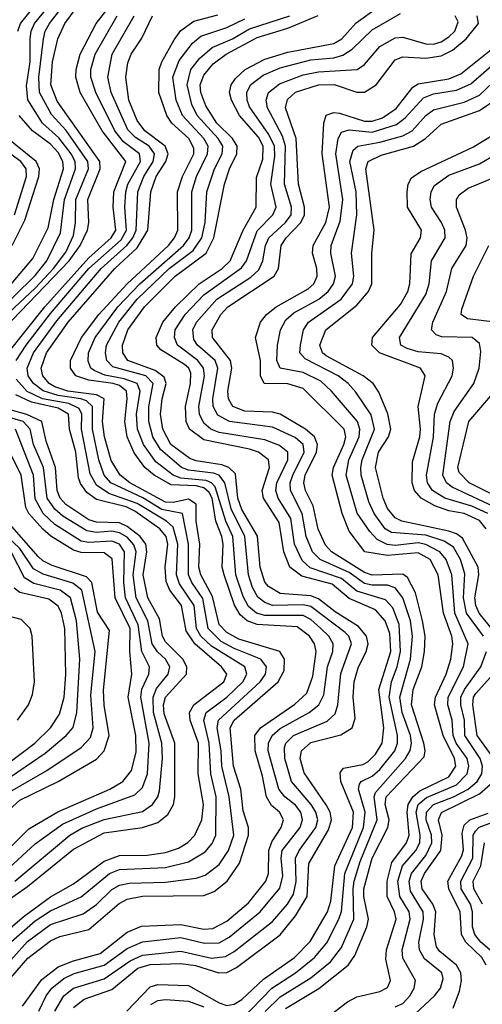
# Model space of a CAD drawing. Header units: inches. Extents: x 990535 to 1117859, y 769386 to 892122.
# Tile 998 of 1056: x 1086530 to 1087737, y 844008 to 846580. Entities that reach past the tile are written whole.
import ezdxf

# ---------------------------------------------------------------- set-up
doc = ezdxf.new("R2010")
doc.units = ezdxf.units.IN
doc.header["$MEASUREMENT"] = 0
doc.layers.add('B0884', color=7, linetype='Continuous')

msp = doc.modelspace()

# ---------------------------------------------------------------- linework, layer by layer
at = {"layer": 'B0884', "color": 5}
for points, elevation in [([(1086457.7, 845802.3), (1086570, 845911.8), (1086600.2, 845950), (1086636.6, 846023.4), (1086646.9, 846110), (1086675.6, 846190), (1086674.3, 846210), (1086663.9, 846230), (1086631.5, 846271.5), (1086588.9, 846310), (1086551, 846371), (1086547.4, 846407.4), (1086556.6, 846470), (1086557.3, 846530), (1086559.4, 846550), (1086568.5, 846570), (1086650, 846669.8)], 4060), ([(1086524.8, 846550), (1086531.6, 846570), (1086611.9, 846670)], 4080), ([(1086420.7, 845739.3), (1086570, 845879.1), (1086617.7, 845930), (1086650, 845972.6), (1086670, 846016.3), (1086675.7, 846050), (1086676, 846110), (1086709, 846190), (1086707.8, 846210), (1086650.7, 846290.7), (1086612.6, 846332.6), (1086581.5, 846390), (1086579.9, 846430), (1086591.6, 846530), (1086596.2, 846550), (1086607.4, 846570), (1086660.3, 846639.7)], 4040), ([(1086446.7, 845730), (1086658.8, 845950), (1086687.6, 845990), (1086706.7, 846030), (1086710.1, 846050), (1086707.7, 846110), (1086739.5, 846190), (1086738.8, 846210), (1086627.4, 846367.4), (1086610.8, 846410), (1086615.1, 846470), (1086629.4, 846530), (1086647.1, 846570), (1086691.6, 846630)], 4020), ([(1086499.9, 845710), (1086595.1, 845830), (1086710, 845958), (1086768.1, 846010), (1086781, 846030), (1086773.3, 846090), (1086775.2, 846130), (1086806.7, 846210), (1086745.4, 846290), (1086687.9, 846390), (1086676.4, 846430), (1086676.9, 846450), (1086687.6, 846490), (1086729.1, 846570), (1086775.9, 846630)], 3980), ([(1086470, 844083.3), (1086550, 844171.8), (1086610, 844216.5), (1086695.8, 844244.2), (1086730, 844269), (1086770, 844307.7), (1086790, 844318.9), (1086815.1, 844324.9), (1086910, 844327), (1086990, 844337.6), (1087014.2, 844345.8), (1087050, 844373.5), (1087075.2, 844410), (1087089.1, 844450), (1087076.9, 844550), (1087057.6, 844630), (1087055.8, 844670), (1087045, 844730), (1087048.4, 844750), (1087157.7, 844850), (1087171.1, 844870), (1087174.3, 844890), (1087159.5, 844910), (1087090, 844937.4), (1087056, 844956), (1087021.6, 844990), (1087008.1, 845068.1), (1086978.9, 845110), (1086970.4, 845130), (1086970, 845210), (1086954.4, 845290), (1086900.4, 845300.4), (1086851, 845331), (1086767.9, 845370), (1086750.5, 845390.5), (1086736.5, 845430), (1086719.6, 845510), (1086720, 845570), (1086704, 845584), (1086689.6, 845589.6), (1086630, 845598.5), (1086590.6, 845610.6), (1086565.6, 845630), (1086552.2, 845650), (1086549.6, 845670), (1086566, 845710), (1086626.7, 845793.3), (1086742.3, 845930), (1086809.8, 845990.2), (1086825.3, 846010), (1086833.8, 846030), (1086838.3, 846130), (1086854.1, 846170), (1086878.3, 846210), (1086882, 846230), (1086867.9, 846250), (1086831.9, 846271.9), (1086812.1, 846292.1), (1086768.8, 846390), (1086759.7, 846430), (1086771.1, 846490), (1086828.6, 846590)], 3940), ([(1086490, 844058), (1086551.1, 844128.9), (1086610, 844174.2), (1086634.5, 844185.5), (1086710, 844203.8), (1086789, 844271), (1086810, 844282.8), (1086850, 844290.4), (1087010, 844292), (1087037, 844303), (1087071.1, 844330), (1087103.6, 844376.4), (1087126.8, 844450), (1087126.6, 844470), (1087113.3, 844513.3), (1087106.7, 844570), (1087088.1, 844630), (1087079.5, 844730), (1087090, 844750), (1087204.2, 844850), (1087219.9, 844879.9), (1087221.1, 844910), (1087209.1, 844930), (1087101.8, 844961.8), (1087070, 844979.3), (1087050, 845000.4), (1087033, 845073), (1087002.5, 845130), (1086997.5, 845150), (1087000.3, 845210), (1086990.2, 845270), (1086990, 845314.5), (1086970, 845327.5), (1086930, 845319.2), (1086910, 845319.6), (1086817.5, 845370), (1086791.7, 845390), (1086768.5, 845428.5), (1086751.4, 845490), (1086746.2, 845530), (1086750.5, 845590), (1086730, 845599.9), (1086655.7, 845610), (1086621.3, 845621.3), (1086606.4, 845630), (1086590.5, 845650), (1086586.1, 845670), (1086599.9, 845710), (1086656, 845790), (1086777.8, 845930), (1086836.2, 845983.9), (1086864.3, 846030), (1086871.7, 846130), (1086886.3, 846170), (1086911.1, 846210), (1086917.5, 846230), (1086909.3, 846250), (1086856.4, 846290), (1086836.3, 846316.3), (1086814.8, 846370), (1086806.5, 846430), (1086812.3, 846467.7), (1086820.7, 846490), (1086848.4, 846531.6), (1086876.1, 846590)], 3920), ([(1086520.6, 845690), (1086546.8, 845730), (1086610, 845812.4), (1086710, 845930.2), (1086794.8, 846005.2), (1086808.7, 846030), (1086804.2, 846090), (1086806.5, 846130), (1086812.4, 846150), (1086845.1, 846210), (1086842.7, 846230), (1086801, 846261), (1086778.4, 846290), (1086728.7, 846390), (1086715.5, 846430), (1086715.6, 846450), (1086727.1, 846490), (1086783.9, 846590)], 3960), ([(1086536.8, 844003.2), (1086587.1, 844072.9), (1086630, 844105.6), (1086670, 844121.9), (1086739.5, 844140.5), (1086810, 844196.3), (1086847.5, 844212.5), (1086950, 844216.9), (1087010, 844204.7), (1087034.1, 844205.9), (1087070, 844225), (1087126.7, 844273.3), (1087172.4, 844330), (1087179.4, 844350), (1087180, 844410), (1087187.8, 844432.2), (1087212.3, 844470), (1087218.3, 844490), (1087208.1, 844510), (1087187.3, 844527.3), (1087173.8, 844550), (1087163.8, 844603.8), (1087144, 844670), (1087143.7, 844710), (1087158.2, 844730), (1087248.3, 844791.7), (1087279.2, 844820.8), (1087294.7, 844865.3), (1087303.3, 844930), (1087299.6, 844950), (1087286.6, 844970), (1087254.4, 844994.4), (1087150, 844999.8), (1087123.6, 845010), (1087105.1, 845025.1), (1087090.4, 845050.4), (1087063.3, 845130), (1087058.5, 845150), (1087060.6, 845210), (1087057.2, 845230), (1087041.5, 845270), (1087032.2, 845330), (1087024.6, 845344.6), (1087010, 845357.1), (1086990, 845362.5), (1086925, 845365), (1086880.4, 845390), (1086856.4, 845410), (1086828.5, 845448.5), (1086810.5, 845490.5), (1086804.2, 845530), (1086810.6, 845590), (1086808.2, 845610), (1086790, 845624.2), (1086774.1, 845630), (1086710, 845638.8), (1086676.4, 845650), (1086662, 845670), (1086662, 845690), (1086690.8, 845750), (1086736.6, 845810), (1086810.2, 845889.8), (1086918.4, 845990), (1086934.1, 846010), (1086942.2, 846030), (1086941.5, 846130), (1086954.3, 846170), (1086984.2, 846230), (1086984.2, 846244.2), (1086970.8, 846270), (1086926.7, 846310), (1086913.8, 846330), (1086892.8, 846390), (1086893.8, 846450), (1086900.6, 846470), (1086933, 846527), (1086950, 846551.7), (1086983.9, 846576.1), (1087047.2, 846592.8)], 3880), ([(1086621.1, 843990), (1086645.1, 844030), (1086670.1, 844049.9), (1086750, 844074.5), (1086818, 844122), (1086850, 844136), (1086950, 844146.9), (1087030, 844128.8), (1087067.2, 844132.8), (1087090, 844146), (1087190, 844224.2), (1087228.5, 844270), (1087244.1, 844295.9), (1087251.1, 844329), (1087249.6, 844390), (1087258.9, 844410), (1087303, 844470), (1087307.6, 844490), (1087303, 844510), (1087290.5, 844530), (1087239.1, 844590), (1087221.5, 844650), (1087221.2, 844678.8), (1087224.7, 844690), (1087244.9, 844710), (1087332.3, 844747.7), (1087353.3, 844766.7), (1087360.6, 844790), (1087368.1, 844871.9), (1087395.9, 844950), (1087388.9, 844970), (1087379.3, 844979.3), (1087290, 845047), (1087270, 845051.9), (1087190, 845049.7), (1087170, 845057.2), (1087151.7, 845071.7), (1087137.2, 845097.2), (1087126.8, 845130), (1087117.7, 845230), (1087082, 845302), (1087065.4, 845370), (1087050, 845390), (1087035.8, 845395.8), (1086970, 845402.9), (1086952, 845410), (1086897.3, 845457.3), (1086877, 845490), (1086866.6, 845530), (1086867.1, 845570), (1086878.4, 845630), (1086858.6, 845650), (1086773.2, 845673.2), (1086757, 845690), (1086753.6, 845710), (1086756.2, 845730), (1086788.6, 845790), (1086836.4, 845850), (1086920, 845930), (1086982.9, 845977.1), (1087005.4, 846010), (1087013.8, 846050), (1087018.4, 846130), (1087037.9, 846190), (1087058.4, 846230), (1087059.7, 846250), (1087047.4, 846270), (1086993.4, 846330), (1086978.8, 846358.8), (1086966.9, 846410), (1086976.7, 846450), (1087000.2, 846479.8), (1087032.3, 846507.7), (1087085, 846530), (1087130, 846556.3), (1087234.6, 846590)], 3840), ([(1086670, 843999.4), (1086698.3, 844021.7), (1086770, 844046.4), (1086837.8, 844102.2), (1086870, 844112.4), (1086950, 844115), (1086989, 844109), (1087049.7, 844090.3), (1087070, 844091.5), (1087095.9, 844104.1), (1087210, 844189.3), (1087250, 844239.2), (1087279.8, 844290), (1087284.2, 844375.8), (1087335.9, 844464.1), (1087343.6, 844490), (1087340.4, 844510), (1087330, 844529.3), (1087272.6, 844612.6), (1087262.1, 844650), (1087265.6, 844670), (1087290, 844691.5), (1087367.7, 844712.3), (1087397.2, 844730), (1087405.7, 844754.3), (1087400.3, 844810), (1087403, 844850), (1087413.2, 844886.8), (1087434.6, 844930), (1087439.1, 844950), (1087434.7, 844970), (1087414.5, 844994.5), (1087352.9, 845032.9), (1087310, 845067.6), (1087290, 845074.8), (1087210, 845080.9), (1087179.2, 845099.2), (1087170, 845110.4), (1087157.5, 845150), (1087150.7, 845230.7), (1087110, 845300.2), (1087099.3, 845330), (1087093.3, 845393.3), (1087075.3, 845410), (1087057.2, 845417.2), (1086990, 845427.5), (1086973.8, 845433.8), (1086924.2, 845470), (1086903, 845510), (1086897.3, 845550), (1086901.3, 845590), (1086911.7, 845630), (1086906.5, 845646.5), (1086883.7, 845663.7), (1086811.8, 845690), (1086798.8, 845710), (1086797.8, 845730), (1086812, 845770), (1086855.5, 845830), (1086935.5, 845910), (1087016.1, 845970), (1087036.9, 846010), (1087064.6, 846150), (1087077, 846190), (1087096.7, 846230), (1087097.8, 846250), (1087085.1, 846270), (1087044.7, 846310), (1087015.2, 846355.2), (1087002.4, 846390), (1087001.1, 846410), (1087010, 846435.5), (1087035.1, 846464.9), (1087068.4, 846490), (1087150, 846533.9), (1087230, 846557.6), (1087308.8, 846591.2)], 3820), ([(1086809.5, 843990.5), (1086870, 844053.4), (1086890, 844059.6), (1086970, 844057.4), (1087050, 844012), (1087070, 844005.3), (1087090, 844008.1), (1087110, 844021), (1087166.5, 844073.5), (1087247.2, 844130), (1087288, 844172), (1087333.5, 844250), (1087342.2, 844277.8), (1087352.4, 844370), (1087398.8, 844470), (1087401.5, 844510), (1087368.1, 844590), (1087366.4, 844613.6), (1087375.2, 844624.8), (1087425.3, 844634.7), (1087438.4, 844641.6), (1087458.7, 844661.3), (1087476, 844690), (1087480.5, 844730), (1087467.5, 844830), (1087499, 844930), (1087496.3, 844976.3), (1087484.1, 845010), (1087458.5, 845038.5), (1087390, 845068.2), (1087345.5, 845105.5), (1087266.4, 845126.4), (1087235.1, 845150), (1087219.2, 845190), (1087206.8, 845266.8), (1087166, 845330), (1087162.4, 845350), (1087181.6, 845410), (1087179, 845430), (1087153, 845450), (1087130, 845458.4), (1087010, 845482.2), (1086973.4, 845510), (1086964.6, 845530), (1086962.2, 845570), (1086975.8, 845630), (1086976.4, 845656.4), (1086971.1, 845670), (1086959.7, 845679.7), (1086898, 845718), (1086887.9, 845730), (1086885.8, 845750), (1086903.6, 845790), (1086936.6, 845830), (1086998.1, 845890), (1087058.2, 845930), (1087079.2, 845950), (1087112.7, 846030), (1087146.9, 846090), (1087147.7, 846167.7), (1087164.2, 846215.8), (1087165.7, 846250), (1087152.9, 846272.9), (1087103.5, 846330), (1087082.2, 846370), (1087077.6, 846390), (1087081.9, 846410), (1087093.3, 846426.7), (1087118.6, 846450), (1087170, 846477.1), (1087230, 846495.2), (1087350, 846517.7), (1087370.4, 846529.6), (1087408.4, 846571.6), (1087466.1, 846613.9)], 3780), ([(1087110, 843969.5), (1087187.7, 844050), (1087249.7, 844090), (1087298.9, 844130), (1087331.3, 844168.6), (1087363.2, 844230), (1087369.7, 844250.3), (1087378.6, 844350), (1087426.9, 844470), (1087431.2, 844510), (1087413.8, 844570), (1087416.7, 844583.3), (1087420.8, 844590), (1087450, 844604.2), (1087470, 844621.1), (1087508.9, 844670), (1087516.2, 844690), (1087516.1, 844710), (1087494.6, 844810), (1087500.4, 844850), (1087515.4, 844890), (1087524, 844930), (1087520.2, 845000.2), (1087503.6, 845043.5), (1087484.6, 845064.6), (1087410, 845086.8), (1087370, 845120.5), (1087288.1, 845148.1), (1087266.9, 845166.9), (1087247.2, 845210), (1087237.1, 845277.1), (1087204.7, 845330), (1087198.6, 845350), (1087201.4, 845370), (1087230, 845430), (1087229.3, 845450), (1087207.5, 845467.5), (1087170, 845482.5), (1087050, 845501.7), (1087028.6, 845510), (1087010, 845526), (1086999.4, 845550), (1086997.4, 845570), (1087011.7, 845650), (1087009.8, 845670), (1086995.1, 845690), (1086941.6, 845730), (1086933.6, 845750), (1086935.9, 845770), (1086961.5, 845810), (1087010, 845860.9), (1087108.6, 845931.4), (1087121.9, 845950), (1087150, 846028.6), (1087190.8, 846070), (1087199, 846090), (1087185.4, 846150), (1087196.1, 846223.9), (1087195, 846250), (1087180.5, 846280.5), (1087130, 846352.1), (1087123.1, 846370), (1087122.5, 846390), (1087132.4, 846410), (1087165, 846435), (1087210, 846454.2), (1087290, 846475.4), (1087350, 846480.7), (1087372.9, 846487.1), (1087397.4, 846502.6), (1087450, 846553.8), (1087524.2, 846595.8)], 3760), ([(1087170.8, 843989.2), (1087210, 844027.3), (1087290, 844077.5), (1087340.8, 844119.2), (1087370, 844156.6), (1087402.3, 844230), (1087400, 844310), (1087403.2, 844330), (1087418.8, 844381.2), (1087462.6, 844490), (1087455, 844550), (1087458.8, 844561.2), (1087537.2, 844650), (1087549.2, 844670.8), (1087552.6, 844690), (1087550, 844710), (1087528, 844770), (1087522.3, 844810), (1087549.7, 844910), (1087554.8, 844970), (1087550.1, 845010.1), (1087530, 845069.5), (1087510, 845095.9), (1087490, 845102.8), (1087450, 845102.5), (1087430, 845107.4), (1087390, 845136.1), (1087313.7, 845170), (1087294.5, 845190), (1087277.4, 845230), (1087267.1, 845290), (1087236.4, 845350), (1087235.9, 845370), (1087242.9, 845390), (1087272.5, 845450), (1087269.5, 845470), (1087248.8, 845488.8), (1087190, 845515.6), (1087077, 845530), (1087046.6, 845546.6), (1087035, 845570), (1087034.1, 845590), (1087047.1, 845670), (1087039.8, 845690), (1086993.8, 845730), (1086984.2, 845744.2), (1086981.3, 845770), (1086991.4, 845790), (1087044.6, 845850), (1087132.9, 845907.1), (1087153.7, 845926.3), (1087164.5, 845950), (1087171, 845990), (1087179.7, 846010), (1087223.4, 846050), (1087238.5, 846070), (1087239.2, 846090), (1087221.3, 846150), (1087223.3, 846250), (1087216, 846276), (1087176.3, 846350), (1087172.9, 846370), (1087179.6, 846390), (1087207.7, 846412.3), (1087270, 846435.9), (1087310, 846444.2), (1087410.4, 846449.6), (1087430, 846462.9), (1087470, 846510.1), (1087510, 846532.5), (1087530, 846534.4), (1087590, 846517.2), (1087610, 846516.5), (1087630, 846522.3), (1087650, 846535.1), (1087665.8, 846550), (1087674.1, 846574.1), (1087666.7, 846590)], 3740), ([(1087223.3, 843996.7), (1087310.8, 844049.3), (1087387.1, 844110), (1087404.3, 844135.7), (1087436.1, 844210), (1087440, 844230), (1087428, 844290), (1087428.3, 844310), (1087450.2, 844390), (1087490.4, 844470), (1087494.1, 844490), (1087484.2, 844530), (1087486.2, 844550), (1087585.4, 844654.6), (1087588.4, 844670), (1087585.1, 844690), (1087552.5, 844790), (1087556.6, 844830), (1087579.4, 844890), (1087586.8, 844930), (1087588.3, 844970), (1087581.3, 845010), (1087562.9, 845082.9), (1087542.5, 845122.5), (1087530, 845131.2), (1087450, 845129.4), (1087430, 845135.7), (1087343.9, 845190), (1087327.8, 845207.8), (1087309.3, 845249.3), (1087295.4, 845310), (1087276, 845350), (1087271.3, 845370), (1087275.2, 845390), (1087304.9, 845450), (1087307.4, 845470), (1087299.5, 845490), (1087276.1, 845510), (1087210, 845549.5), (1087190, 845555.2), (1087117.2, 845557.2), (1087085.8, 845570), (1087074.5, 845590), (1087072.9, 845610), (1087083.8, 845670), (1087080.3, 845690), (1087033.4, 845750), (1087032.4, 845770), (1087054.8, 845810), (1087072.7, 845830), (1087193.8, 845910), (1087205.7, 845930), (1087212.3, 845990), (1087225, 846010), (1087263.5, 846050), (1087273.4, 846070), (1087273.2, 846090), (1087257.4, 846150), (1087251.7, 846270), (1087223.8, 846350), (1087228.5, 846371.5), (1087249.3, 846390.7), (1087310, 846410), (1087350.3, 846410.3), (1087410, 846390.9), (1087430, 846390.4), (1087460.1, 846410), (1087510, 846475), (1087530, 846483.2), (1087590, 846479.7), (1087630, 846485.6), (1087659.5, 846500.5), (1087695.3, 846530), (1087727.3, 846570), (1087723.7, 846590)], 3720), ([(1086580, 843990), (1086599.2, 844030), (1086613.4, 844050), (1086644.9, 844075.1), (1086671.9, 844088.1), (1086750, 844110.7), (1086810, 844153.7), (1086850, 844171.3), (1086950, 844182.2), (1087012.5, 844167.5), (1087050, 844168.6), (1087076.8, 844183.2), (1087157.8, 844250), (1087208.5, 844311.5), (1087216.3, 844343.7), (1087212.1, 844390), (1087215.3, 844410), (1087262.2, 844470), (1087268.2, 844490), (1087263.2, 844510), (1087250, 844527.9), (1087221.7, 844550), (1087206.2, 844570), (1087178.5, 844670), (1087178.8, 844690), (1087189, 844710), (1087210, 844728.3), (1087285.2, 844770), (1087310.8, 844790), (1087323.7, 844816.3), (1087333.5, 844890), (1087347.3, 844930), (1087348, 844950), (1087336.3, 844970), (1087315.6, 844990), (1087290, 845012.9), (1087270, 845023.4), (1087170, 845023.4), (1087148.1, 845030), (1087127.1, 845047.1), (1087113, 845073), (1087094, 845130), (1087086.4, 845230), (1087068, 845270), (1087039.8, 845359.8), (1087030.2, 845370.2), (1087016.2, 845376.2), (1086950, 845382.1), (1086930, 845389.8), (1086885.1, 845425.1), (1086852.5, 845470), (1086837.2, 845510), (1086834.7, 845550), (1086843.9, 845610), (1086836.4, 845630), (1086802, 845642), (1086751.6, 845651.6), (1086723.7, 845663.7), (1086715, 845670), (1086708.2, 845688.2), (1086709.5, 845710), (1086726.5, 845750), (1086785.9, 845830), (1086843.2, 845890), (1086957, 845990), (1086972.2, 846010), (1086979.1, 846030), (1086979.1, 846130), (1086991.3, 846170), (1087019.9, 846230), (1087021.3, 846250), (1087010.7, 846270), (1086955.1, 846330), (1086938.1, 846370), (1086929.6, 846430), (1086946.3, 846473.7), (1086981, 846519), (1087002.7, 846537.3), (1087070, 846559.4), (1087117.4, 846582.6)], 3860), ([(1087330, 843972.2), (1087385.5, 844014.5), (1087410, 844027.4), (1087470, 844041.6), (1087490, 844051.8), (1087497.9, 844070), (1087485.7, 844125.7), (1087487.1, 844150), (1087512.9, 844230), (1087508.3, 844250), (1087489, 844290), (1087488.6, 844330), (1087501.5, 844378.5), (1087539.1, 844430), (1087546.2, 844450), (1087541.1, 844510), (1087544, 844530), (1087556, 844550), (1087574, 844566), (1087650, 844602.4), (1087667.9, 844630), (1087665.1, 844650), (1087635, 844710), (1087612.7, 844790), (1087615, 844810), (1087643.3, 844870), (1087655.3, 844910), (1087660.5, 844950), (1087657.8, 844970), (1087636.2, 845030), (1087622, 845130), (1087601.5, 845170), (1087570, 845187), (1087490, 845180.2), (1087431, 845190), (1087390, 845244.3), (1087371.1, 845290), (1087345.7, 845390), (1087349.3, 845410), (1087376, 845470), (1087381, 845490), (1087376.7, 845510), (1087270, 845616.9), (1087230, 845629.2), (1087168.2, 845630), (1087158.7, 845650), (1087158.6, 845690), (1087145.6, 845750), (1087158.6, 845790), (1087173.7, 845810), (1087199.2, 845830), (1087282.7, 845877.3), (1087297.2, 845890), (1087306.3, 845910), (1087305.2, 845930), (1087293.7, 845970), (1087295.9, 845990), (1087329, 846050), (1087338.7, 846090), (1087319.5, 846230), (1087323.7, 846310), (1087329.6, 846330.4), (1087350, 846337.7), (1087364.5, 846335.5), (1087430, 846315), (1087450, 846315.2), (1087476.7, 846323.3), (1087512.3, 846347.7), (1087556, 846404), (1087570, 846412.4), (1087650, 846425.8), (1087681.5, 846438.5), (1087820.7, 846550)], 3680), ([(1087510, 844001.7), (1087530, 844010.4), (1087547.8, 844030), (1087559.3, 844050), (1087563, 844070), (1087530, 844128.7), (1087528.3, 844150), (1087549.1, 844230), (1087546.5, 844250), (1087522, 844290), (1087517.2, 844330), (1087529, 844370), (1087563.7, 844410), (1087574, 844430), (1087575.4, 844450), (1087564.4, 844510), (1087570.1, 844530), (1087591.9, 844548.1), (1087670, 844581.3), (1087697.6, 844610), (1087702, 844630), (1087697.5, 844650), (1087669.4, 844690), (1087661.7, 844710), (1087659.1, 844750), (1087647.3, 844790), (1087648.5, 844810), (1087688.4, 844890), (1087700.4, 844950), (1087665.7, 845030), (1087657.6, 845130), (1087643.3, 845170), (1087626.4, 845190), (1087590, 845209), (1087570, 845213.3), (1087510, 845206.1), (1087489.1, 845209.1), (1087462.5, 845222.5), (1087443.4, 845243.4), (1087410.6, 845290.6), (1087382.3, 845390), (1087389.2, 845430), (1087415.6, 845490), (1087417.7, 845510), (1087411.5, 845530), (1087343.3, 845610), (1087315.7, 845635.7), (1087270, 845658.4), (1087209.5, 845669.5), (1087200.8, 845690), (1087202.6, 845730), (1087210.2, 845770), (1087224.1, 845795.9), (1087245.5, 845814.5), (1087310.8, 845850), (1087335.4, 845870), (1087349.2, 845890), (1087354, 845910), (1087342.2, 845970), (1087342.4, 845990), (1087366.5, 846053.5), (1087373.4, 846110), (1087355.4, 846230), (1087360.7, 846270), (1087370, 846286.4), (1087390, 846292), (1087450, 846286.4), (1087513.5, 846306.5), (1087536.4, 846323.6), (1087583.7, 846376.3), (1087610, 846385.9), (1087670, 846396.2), (1087707.7, 846412.3), (1087782, 846478)], 3660), ([(1087740.2, 844970), (1087696, 845030), (1087688.7, 845070), (1087692.1, 845132.1), (1087680.5, 845170), (1087662, 845202), (1087638, 845218), (1087590, 845233.9), (1087500.3, 845240.3), (1087483.8, 845250), (1087454.7, 845290), (1087441, 845321), (1087421.4, 845390), (1087420.1, 845410), (1087424, 845430), (1087456.3, 845510), (1087447.5, 845547.5), (1087407.3, 845607.3), (1087386.9, 845630), (1087361.4, 845650), (1087274.5, 845694.5), (1087261.1, 845710), (1087262.7, 845730), (1087270.2, 845770), (1087283.6, 845790), (1087369.1, 845850), (1087398.2, 845890), (1087401.9, 845910), (1087395.9, 845970), (1087409.4, 846070.6), (1087407.9, 846130), (1087391.9, 846210), (1087400.5, 846239.5), (1087412.4, 846250), (1087470, 846259.7), (1087530, 846276.4), (1087554.3, 846290), (1087590.1, 846329.9), (1087610, 846344.8), (1087690, 846364.2), (1087730, 846383.2), (1087800.2, 846450)], 3640), ([(1087778.2, 844970), (1087729, 845030), (1087720.7, 845050), (1087718.3, 845070), (1087728.5, 845130), (1087726.5, 845150), (1087686, 845226), (1087670, 845237.3), (1087650, 845244), (1087526.9, 845270), (1087510, 845279), (1087490, 845303.3), (1087478.6, 845330), (1087458.4, 845410), (1087466.8, 845450), (1087492.2, 845490), (1087498.8, 845510), (1087490.6, 845550.6), (1087467, 845607), (1087452.4, 845630), (1087426.2, 845650), (1087330, 845702.3), (1087320.4, 845710), (1087313.3, 845730), (1087329.1, 845770), (1087410, 845834.4), (1087440.5, 845870), (1087448.7, 845890), (1087448.9, 845970), (1087455.5, 846030), (1087433.3, 846190), (1087439.8, 846210), (1087473.5, 846226.5), (1087557.8, 846250), (1087589.1, 846270), (1087630, 846307.2), (1087730, 846342.5), (1087770, 846370)], 3620), ([(1086450, 845822.5), (1086564.1, 845955.9), (1086604.1, 846035.9), (1086618.8, 846110), (1086643.9, 846190), (1086642.6, 846210), (1086630, 846233.5), (1086610, 846254.5), (1086563, 846290), (1086528.6, 846330)], 4080), ([(1086509.9, 845990.1), (1086543.3, 846056.7), (1086579.3, 846170), (1086581, 846190), (1086572.7, 846210), (1086472.2, 846290)], 4120), ([(1087747.5, 845250), (1087730, 845271.6), (1087690, 845289.8), (1087650, 845297.2), (1087613.3, 845310), (1087577.9, 845330), (1087560.5, 845350), (1087554.3, 845370), (1087555.2, 845424.8), (1087574.4, 845490), (1087576.3, 845510), (1087570, 845570), (1087588.3, 845650), (1087576.2, 845670), (1087468.6, 845710), (1087449, 845730), (1087451.1, 845750), (1087524, 845836), (1087543.3, 845870), (1087548.5, 845890), (1087551.8, 845968.2), (1087576, 846010), (1087578.3, 846030), (1087542.5, 846090), (1087540.8, 846130), (1087544, 846150), (1087552.9, 846167.1), (1087576.6, 846183.4), (1087713, 846247), (1087770, 846282)], 3580), ([(1086515.9, 846070), (1086547.5, 846170), (1086546.2, 846190), (1086532.8, 846210), (1086449, 846270)], 4140), ([(1087751.8, 845290), (1087710, 845309.5), (1087639.9, 845330), (1087607.6, 845350), (1087594.6, 845370), (1087591.9, 845390), (1087610.1, 845489.9), (1087613, 845550), (1087621.3, 845578.7), (1087658.5, 845650), (1087662.3, 845670), (1087659.3, 845690), (1087650, 845698.9), (1087630, 845707.1), (1087570, 845712.8), (1087541.1, 845721.1), (1087524.8, 845730), (1087520.8, 845750), (1087590, 845862.3), (1087598.6, 845890), (1087604.9, 845950), (1087640.2, 846010), (1087639.3, 846030), (1087630.8, 846050), (1087604.8, 846090), (1087601.1, 846110), (1087603.7, 846130), (1087612.8, 846147.2), (1087650, 846174), (1087730, 846203.3), (1087759.5, 846220.5)], 3560), ([(1087781.8, 845301.8), (1087658.6, 845358.6), (1087643.9, 845370), (1087634.1, 845390), (1087653.1, 845530), (1087663.6, 845556.4), (1087715.5, 845630), (1087729.3, 845670), (1087733.6, 845713.6), (1087730, 845734), (1087710.7, 845750), (1087631.4, 845751.4), (1087616.8, 845756.8), (1087604.9, 845770), (1087608, 845790), (1087644.1, 845870), (1087657.9, 845930), (1087695.3, 845990), (1087697.9, 846010), (1087693.3, 846030), (1087670.3, 846090), (1087669.9, 846110), (1087677.2, 846122.8), (1087700.2, 846139.8), (1087785.2, 846174.8)], 3540), ([(1087770.2, 845790.2), (1087698.3, 845798.3), (1087682.3, 845810), (1087683.9, 845823.9), (1087714.1, 845910), (1087754.1, 845990)], 3520), ([(1086508.3, 844171.8), (1086570, 844226), (1086610, 844252.5), (1086690, 844288.8), (1086764.5, 844350), (1086790, 844360.3), (1086910, 844365.6), (1086970, 844380.2), (1087014.1, 844405.9), (1087032, 844428), (1087041.3, 844450), (1087042.9, 844550), (1087028.5, 844610), (1087024.6, 844690), (1087010, 844750), (1087016.3, 844770), (1087070, 844810), (1087112, 844850), (1087122.9, 844870), (1087117.3, 844890), (1087030, 844943.4), (1087002.3, 844970), (1086991.3, 844990), (1086985.4, 845050), (1086946.8, 845106.8), (1086939.4, 845130), (1086942.5, 845210), (1086930, 845254.5), (1086912.9, 845270), (1086836.3, 845316.3), (1086762.1, 845342.1), (1086730, 845364.3), (1086713.7, 845393.7), (1086690.7, 845510), (1086691.9, 845550), (1086684.5, 845564.5), (1086657.7, 845577.7), (1086589, 845590), (1086549, 845609), (1086520.5, 845640.6)], 3960), ([(1086487.5, 844192.5), (1086541.5, 844238.5), (1086610, 844288.7), (1086670, 844322.7), (1086750, 844382.2), (1086790, 844396.5), (1086862.2, 844397.8), (1086910, 844404.9), (1086944.3, 844415.7), (1086969, 844431), (1086987, 844450), (1087004.9, 844490), (1087009.8, 844530), (1086995.9, 844610), (1086996.5, 844690), (1086975.1, 844750), (1086973.2, 844770), (1086984.4, 844790), (1087063, 844850), (1087070.8, 844870), (1087056.4, 844890), (1086986.9, 844950), (1086964, 844984), (1086951.8, 845050), (1086921.5, 845090), (1086912.3, 845112.3), (1086909.3, 845150), (1086916.5, 845210), (1086911.7, 845230), (1086895.6, 845250), (1086830, 845296.2), (1086807.4, 845307.4), (1086730, 845326.6), (1086704.8, 845344.8), (1086688.1, 845368.1), (1086683.5, 845383.5), (1086675.9, 845450), (1086659.3, 845510), (1086657.3, 845550), (1086630, 845565.5), (1086560.9, 845580.9), (1086519.7, 845599.7)], 3980), ([(1087810, 845316.7), (1087702.8, 845370), (1087676.9, 845396.9), (1087673.1, 845410), (1087702.5, 845530), (1087770.1, 845609.8)], 3520), ([(1086452.5, 844247.5), (1086550, 844315.9), (1086670, 844413.2), (1086750, 844455.6), (1086850, 844469.7), (1086890, 844482.9), (1086916, 844504), (1086931, 844530), (1086935.1, 844550), (1086934.4, 844690), (1086906.6, 844766.6), (1086905.1, 844790), (1086910.6, 844810), (1086965.2, 844870), (1086965.8, 844890), (1086955.2, 844910), (1086910, 844954.9), (1086902.5, 844970), (1086894.8, 845014.8), (1086863.9, 845070), (1086852.2, 845130), (1086861.7, 845190), (1086858.7, 845210), (1086844.5, 845230), (1086810, 845256.3), (1086790, 845265.3), (1086730, 845267.8), (1086710, 845273.7), (1086650, 845313.2), (1086635.7, 845330), (1086627.1, 845350), (1086623, 845410), (1086598.9, 845478.9), (1086587.6, 845530), (1086548.4, 845548.4), (1086472.2, 845570)], 4020), ([(1086517.1, 844330), (1086660.5, 844450), (1086692.2, 844467.8), (1086750, 844490.9), (1086850, 844512.1), (1086876.8, 844530), (1086890.3, 844549.7), (1086894.7, 844565.3), (1086902.2, 844650), (1086900.8, 844690), (1086878.7, 844770), (1086877.8, 844810), (1086887.1, 844832.9), (1086916.9, 844870), (1086921.4, 844890), (1086910.7, 844910), (1086889, 844929), (1086875.2, 844950), (1086864.1, 845010), (1086833.7, 845070), (1086826.2, 845130), (1086834, 845190), (1086828, 845208), (1086810, 845228.4), (1086790, 845239.8), (1086770, 845244.1), (1086730, 845240.9), (1086704.6, 845244.6), (1086642.7, 845282.7), (1086621, 845301), (1086601.3, 845330), (1086592, 845410), (1086566, 845470), (1086556.9, 845510), (1086538.4, 845530), (1086439.2, 845559.2)], 4040), ([(1086490, 844353.2), (1086570, 844426.8), (1086641.4, 844478.6), (1086730, 844518.8), (1086830, 844554.8), (1086850, 844574.3), (1086863.2, 844610), (1086867.5, 844690), (1086846, 844810), (1086848.9, 844831.1), (1086867.1, 844870), (1086868.9, 844890), (1086848.4, 844930), (1086839, 844999), (1086806.1, 845070), (1086801.3, 845110), (1086803.5, 845190), (1086789.8, 845209.8), (1086770, 845218.1), (1086710, 845214.1), (1086690, 845217.7), (1086621.4, 845261.4), (1086591.3, 845290), (1086570, 845328.5), (1086565.4, 845390), (1086518.6, 845510)], 4060), ([(1086490, 844403), (1086553.3, 844466.7), (1086629.3, 844510.7), (1086764.9, 844570), (1086799, 844590), (1086821.6, 844618.4), (1086833.4, 844666.6), (1086832.8, 844710), (1086812.8, 844810), (1086822.1, 844870), (1086816.8, 844930), (1086818.4, 844990), (1086779, 845070), (1086771.3, 845171.3), (1086750, 845187.3), (1086690, 845188.3), (1086670, 845194.4), (1086611, 845231), (1086590, 845249), (1086553.3, 845290), (1086545.6, 845305.6), (1086533.8, 845390), (1086504, 845450)], 4080), ([(1086408.6, 844431.4), (1086530, 844540.9), (1086629.9, 844590), (1086730, 844648.6), (1086750, 844670.1), (1086763, 844710), (1086749.8, 844789.8), (1086748.5, 844828.5), (1086764.5, 844984.5), (1086732.5, 845032.5), (1086718.1, 845110), (1086704.4, 845124.4), (1086614.1, 845154.1), (1086590, 845166.5), (1086578.1, 845178.1), (1086496.6, 845270)], 4120), ([(1086510, 844566.3), (1086600.8, 844619.2), (1086690, 844679), (1086714.9, 844705.1), (1086721.5, 844730), (1086715.3, 844815.3), (1086726.8, 844930), (1086691.7, 845090), (1086668.4, 845108.4), (1086591.3, 845131.3), (1086565.7, 845145.7), (1086530, 845198.6), (1086475.3, 845250)], 4140), ([(1086489.4, 844590.6), (1086595.9, 844664.1), (1086651.3, 844710), (1086669, 844731), (1086679.1, 844770), (1086686.9, 844910), (1086678.3, 845010), (1086662, 845070), (1086635.5, 845090), (1086566.9, 845106.9), (1086542.4, 845122.4), (1086508.1, 845188.1)], 4160), ([(1086390, 844554.8), (1086569.5, 844690.5), (1086609.8, 844730.2), (1086634, 844766), (1086645.8, 844810), (1086649.8, 844869.8), (1086647.4, 844990), (1086638.8, 845030), (1086630, 845048.3), (1086605.9, 845065.9), (1086530, 845083.9), (1086515.1, 845095.1)], 4180), ([(1086523.5, 844750), (1086552.8, 844790), (1086563.1, 844816.9), (1086568.1, 844850), (1086562.1, 844970), (1086557, 844990), (1086533.4, 845013.4), (1086470.1, 845030.1)], 4220), ([(1087549.1, 843970.9), (1087612.4, 844030), (1087628.6, 844050), (1087635.1, 844075.1), (1087631.4, 844090), (1087586.7, 844126.7), (1087573.3, 844150), (1087572, 844170), (1087583.6, 844230), (1087582.7, 844250), (1087550, 844303.4), (1087546.4, 844330), (1087552.1, 844350), (1087590, 844396.5), (1087605.3, 844430), (1087605, 844450), (1087590.8, 844490), (1087591.3, 844510), (1087609.8, 844530.2), (1087662.6, 844550), (1087700.5, 844570), (1087723.7, 844590), (1087736, 844610), (1087737.8, 844630), (1087731.4, 844650), (1087691.8, 844710), (1087690.8, 844750), (1087681.2, 844790), (1087681.5, 844810), (1087691, 844830), (1087733.9, 844890), (1087748, 844930)], 3640), ([(1087767.7, 844650), (1087724.3, 844710), (1087712.6, 844790), (1087714.5, 844810), (1087720.3, 844819.7), (1087766.1, 844870)], 3620), ([(1087661.7, 843998.3), (1087677.5, 844042.5), (1087682.8, 844070), (1087681.3, 844090), (1087670.2, 844110), (1087626.1, 844146.1), (1087618.1, 844158.1), (1087611.6, 844190), (1087616, 844250), (1087608.4, 844270), (1087580, 844310), (1087577.9, 844330), (1087586.7, 844350), (1087628.9, 844410), (1087632.6, 844450), (1087622.6, 844490), (1087631.2, 844508.8), (1087730, 844557.7), (1087757.5, 844582.5)], 3620), ([(1087747.3, 844110), (1087735.9, 844130), (1087694.6, 844170), (1087683.5, 844190), (1087680, 844250), (1087649.6, 844310), (1087647.7, 844330), (1087684.3, 844395.7), (1087688.1, 844411.9), (1087685.2, 844454.8), (1087690, 844475.7), (1087704.7, 844490), (1087752.6, 844507.4)], 3580), ([(1087780.2, 844130), (1087733.2, 844170), (1087717.8, 844190), (1087712.1, 844210), (1087711.9, 844250), (1087706.2, 844270), (1087682.5, 844310), (1087681.5, 844330), (1087712.6, 844390), (1087713.7, 844450), (1087719.6, 844460.4), (1087729.5, 844470.5), (1087781, 844490)], 3560), ([(1087737.9, 844270), (1087715.4, 844310), (1087713.8, 844330), (1087733.4, 844370), (1087742.9, 844430)], 3540), ([(1086872.3, 844007.7), (1086890, 844018.3), (1086910, 844020.6), (1086970, 844015.9), (1087010, 844001)], 3760)]:
    msp.add_lwpolyline(points, dxfattribs=dict(at, elevation=elevation))

doc.saveas('drawing.dxf')
